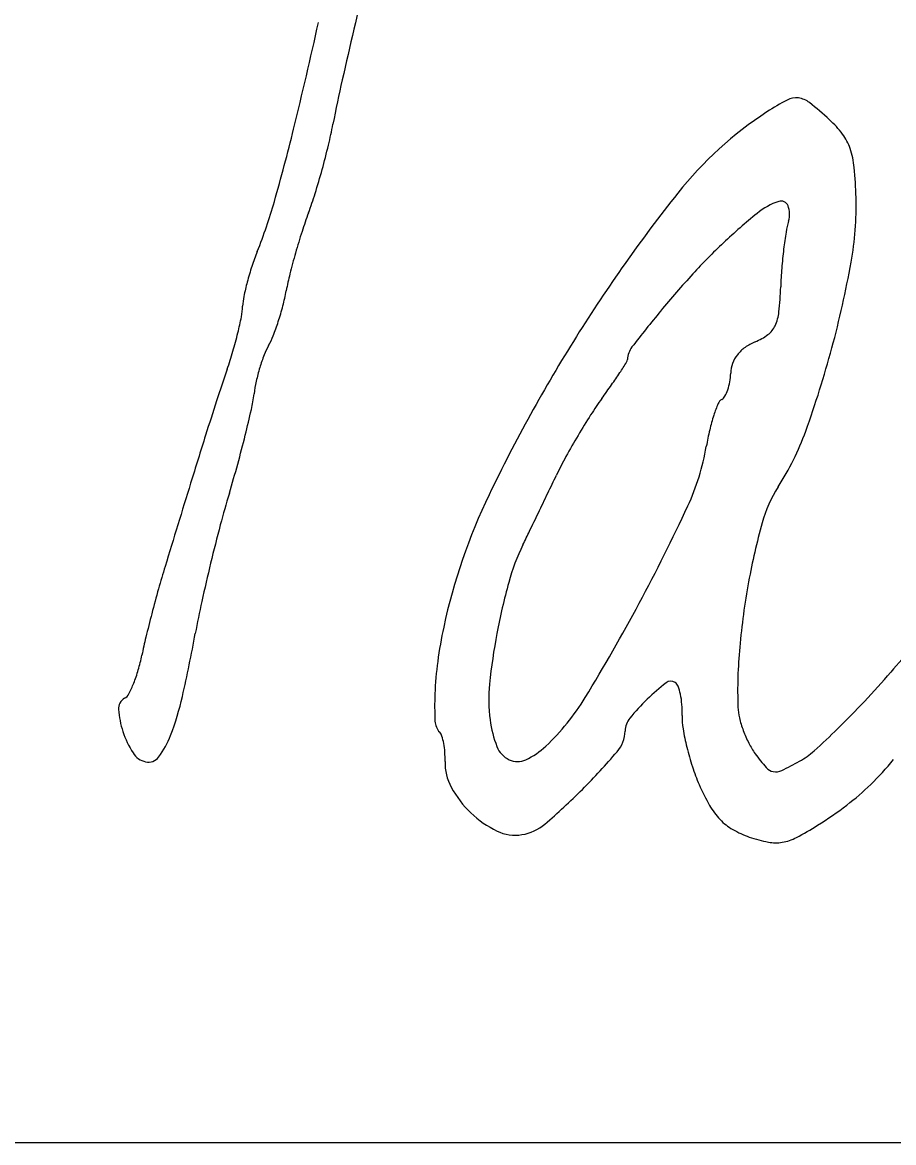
# Model space of a CAD drawing. Extents: x 0 to 34, y 0 to 22.
# Drawn here: x 24.7328 to 24.9148, y 8.9262 to 9.1604 of the extents above; entities that cross this region are included whole.
import ezdxf

# ---------------------------------------------------------------- set-up
doc = ezdxf.new("R2010")
doc.units = 0
doc.layers.add('SH_Data', color=7, linetype='Continuous')
doc.layers.add('SH_Text', color=7, linetype='Continuous')

msp = doc.modelspace()

# ---------------------------------------------------------------- linework, layer by layer
at = {"layer": 'SH_Data'}
msp.add_line((24.527883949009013, 8.926235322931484), (28.027883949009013, 8.926235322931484), dxfattribs=at)
at = {"layer": 'SH_Text'}
for centre, radius, start, end in [((29.598409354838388, 8.047461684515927), 4.923458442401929, 166.82680055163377, 167.07936024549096), ((23.857402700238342, 9.36700485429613), 0.9597543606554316, 346.19953049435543, 347.5661332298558), ((25.02918124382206, 9.095687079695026), 0.2355354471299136, 167.0793587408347, 169.38027993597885), ((24.916338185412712, 9.098867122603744), 0.051137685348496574, 117.72651690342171, 123.16424086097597), ((24.894420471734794, 9.140567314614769), 0.004028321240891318, 82.8131169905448, 117.7265330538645), ((24.894337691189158, 9.139910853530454), 0.004689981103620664, 51.530965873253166, 82.81308177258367), ((24.84904726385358, 9.082909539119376), 0.07749363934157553, 47.483434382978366, 51.53107490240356), ((24.931472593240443, 9.075707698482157), 0.07880371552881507, 123.16420467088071, 141.5917367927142), ((24.37702517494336, 9.239368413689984), 0.4246856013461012, 344.0838250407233, 346.1995834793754), ((24.712392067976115, 9.155085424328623), 0.08677425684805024, 346.41939661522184, 349.38027775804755), ((24.886710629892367, 9.123987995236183), 0.02176242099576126, 36.74521185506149, 47.48351401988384), ((24.895362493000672, 9.130447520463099), 0.0109651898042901, 18.811889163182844, 36.74521713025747), ((24.636420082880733, 9.173437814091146), 0.16493148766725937, 344.5884732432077, 346.41937822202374), ((24.889433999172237, 9.128427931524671), 0.017228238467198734, 5.344543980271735, 18.81186446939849), ((24.638604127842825, 9.172835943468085), 0.1626660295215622, 342.7524626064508, 344.5884092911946), ((24.812491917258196, 9.121229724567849), 0.09450629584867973, 1.525433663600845, 5.3446459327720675), ((24.72210425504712, 9.146912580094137), 0.07523438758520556, 339.48440160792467, 342.7523313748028), ((25.13103682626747, 8.91748790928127), 0.33347877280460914, 141.59170174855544, 147.90272587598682), ((24.68188209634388, 9.152434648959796), 0.10767578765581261, 338.2156934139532, 344.0837903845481), ((24.895391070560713, 9.109309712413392), 0.014379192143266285, 108.5169043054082, 129.22208703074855), ((24.891315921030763, 9.121477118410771), 0.0015474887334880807, 20.867261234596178, 108.51689294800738), ((24.888151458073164, 9.120270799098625), 0.004934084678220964, 343.1822583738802, 20.867259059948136), ((24.840730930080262, 9.12198165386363), 0.06625727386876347, 349.78967766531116, 1.525502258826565), ((24.875144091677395, 9.089645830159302), 0.08816901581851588, 159.48439762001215, 162.16800927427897), ((24.969776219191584, 9.018176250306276), 0.1320161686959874, 129.22208461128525, 133.27866047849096), ((24.909913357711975, 9.113693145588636), 0.017800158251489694, 163.1822733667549, 170.82040929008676), ((24.930701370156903, 9.071774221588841), 0.14653000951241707, 162.16804870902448, 164.00239121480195), ((24.97873712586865, 9.10257124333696), 0.08751678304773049, 170.82038247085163, 173.16553146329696), ((24.83101207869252, 9.092834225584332), 0.05292297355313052, 158.21563072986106, 161.79884596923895), ((24.92463236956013, 9.07351418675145), 0.14021651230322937, 164.00238389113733, 165.85208067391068), ((24.962808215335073, 9.025575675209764), 0.12185228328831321, 133.27854411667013, 137.56674730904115), ((24.9898456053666, 9.101239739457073), 0.09870477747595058, 173.1654625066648, 175.5007576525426), ((24.6919450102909, 9.148780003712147), 0.2174373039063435, 344.9473360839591, 349.7897130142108), ((24.8382363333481, 9.090458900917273), 0.0605277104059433, 161.79889151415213, 165.0388665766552), ((24.84249397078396, 9.09421898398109), 0.055508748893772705, 165.85209212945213, 169.5473496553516), ((25.01721284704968, 8.975839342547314), 0.19556501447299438, 137.56671600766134, 140.57525915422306), ((24.980359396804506, 9.101986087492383), 0.08918925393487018, 175.50068941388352, 178.02045626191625), ((24.831532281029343, 9.092250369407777), 0.05358842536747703, 165.03886286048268, 168.32122821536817), ((24.814889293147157, 9.107705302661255), 0.07637965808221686, 354.08621141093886, 358.0204406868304), ((24.790976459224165, 9.100633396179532), 0.012175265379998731, 168.3211778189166, 178.1843965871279), ((24.742114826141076, 9.112737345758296), 0.0465642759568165, 345.561596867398, 349.5473769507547), ((24.765513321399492, 9.101440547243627), 0.013300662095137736, 348.75631913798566, 358.18440342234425), ((24.730002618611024, 9.115855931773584), 0.05907151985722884, 342.226946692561, 345.5615549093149), ((24.70152272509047, 9.114161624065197), 0.07854345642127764, 346.2215050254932, 348.75639611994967), ((25.116387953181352, 8.894304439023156), 0.32395365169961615, 140.57528533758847, 142.27510535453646), ((24.881880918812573, 9.100766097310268), 0.00902959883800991, 335.1450696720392, 354.08620983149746), ((24.7355678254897, 9.114072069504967), 0.05322740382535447, 338.8354687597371, 342.2269021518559), ((24.885644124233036, 9.099022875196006), 0.004882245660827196, 306.76525571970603, 335.14503793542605), ((24.69128056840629, 9.116673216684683), 0.08908906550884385, 343.6715187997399, 346.22153411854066), ((24.771434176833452, 9.100185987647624), 0.01476679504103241, 330.02946840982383, 338.8353897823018), ((25.13396030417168, 8.915654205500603), 0.3369297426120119, 147.9027253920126, 154.32161152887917), ((24.89017863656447, 9.08337789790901), 0.011073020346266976, 112.67978568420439, 125.30507266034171), ((24.881097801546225, 9.105107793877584), 0.012477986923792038, 292.67990957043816, 306.76516106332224), ((24.693021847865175, 9.116163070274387), 0.08727459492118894, 341.0818729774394, 343.6715319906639), ((24.796291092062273, 9.085851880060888), 0.013926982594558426, 150.02946223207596, 158.9692548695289), ((24.863761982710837, 9.08973136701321), 0.004561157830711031, 142.2750857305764, 178.18443389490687), ((24.888182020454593, 9.08619729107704), 0.00761824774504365, 125.30507450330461, 142.0142528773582), ((24.69211933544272, 9.148733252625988), 0.2172568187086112, 340.1365390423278, 344.94730272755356), ((24.81853155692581, 9.077300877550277), 0.03775465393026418, 158.96926585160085, 163.2162303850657), ((24.697117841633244, 9.192868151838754), 0.19218825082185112, 326.6309208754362, 327.4048693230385), ((24.858139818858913, 9.089909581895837), 0.0010638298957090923, 327.4048593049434, 358.18430923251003), ((24.88737426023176, 9.086813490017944), 0.006600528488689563, 160.06132932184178, 178.18438793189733), ((24.887409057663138, 9.086800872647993), 0.0066375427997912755, 142.01416065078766, 160.06137552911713), ((25.251483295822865, 8.924761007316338), 0.5030760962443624, 161.08181305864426, 161.8768461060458), ((24.821092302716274, 9.076528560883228), 0.04042932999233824, 163.21626650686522, 167.39656129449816), ((24.76640754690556, 9.14723350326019), 0.10922088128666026, 325.0212258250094, 326.6309815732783), ((24.867819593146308, 9.087433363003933), 0.012963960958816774, 350.2250396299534, 358.1843472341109), ((24.80809828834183, 9.079433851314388), 0.027114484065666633, 167.3964896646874, 173.03577699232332), ((24.70287574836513, 9.191683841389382), 0.18675875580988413, 323.94408308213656, 325.02123580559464), ((24.869832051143, 9.087086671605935), 0.010921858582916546, 341.17395902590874, 350.2249631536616), ((24.74751343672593, 9.086834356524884), 0.03392068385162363, 347.4108876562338, 353.0357451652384), ((24.908995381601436, 9.04162160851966), 0.06820001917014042, 143.94408896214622, 147.42923715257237), ((24.87802064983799, 9.08308793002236), 0.0017818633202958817, 299.9018792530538, 331.259796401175), ((24.872202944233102, 9.086278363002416), 0.00841696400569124, 331.2596509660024, 341.17388247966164), ((25.418199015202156, 8.870195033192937), 0.6784943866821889, 161.87682214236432, 162.51211611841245), ((24.558986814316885, 9.128937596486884), 0.2270915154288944, 346.02934907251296, 347.41084817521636), ((24.90940240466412, 9.067696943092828), 0.033839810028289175, 157.42892492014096, 161.82388912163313), ((24.879794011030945, 9.080004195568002), 0.0017754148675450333, 119.90189729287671, 157.42896610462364), ((24.976406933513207, 8.998558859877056), 0.14819200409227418, 147.42933004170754, 149.38008962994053), ((24.912653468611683, 9.066629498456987), 0.03726163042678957, 161.8238145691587, 166.72735573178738), ((24.930116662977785, 9.062510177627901), 0.05520409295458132, 166.7273564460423, 170.3797677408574), ((24.841855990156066, 9.094637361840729), 0.05804805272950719, 327.2959880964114, 340.13649985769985), ((26.290963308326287, 8.595218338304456), 1.5935515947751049, 162.5121824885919, 162.88987592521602), ((24.531892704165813, 9.13567811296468), 0.25501149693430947, 344.61784213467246, 346.02936311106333), ((24.978336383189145, 8.997416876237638), 0.15043407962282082, 149.38008795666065, 151.325118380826), ((24.82745779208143, 9.07991093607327), 0.04891905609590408, 335.0902850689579, 350.37974465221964), ((24.529751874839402, 9.136266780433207), 0.2572317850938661, 343.21555213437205, 344.61790613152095), ((24.916249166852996, 9.03137321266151), 0.07966787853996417, 151.32508518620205, 154.45507359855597), ((22.226449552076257, 10.316927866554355), 2.901552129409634, 334.3726364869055, 334.4551424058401), ((37.053901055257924, 5.282042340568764), 12.854899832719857, 162.88995215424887, 162.97108297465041), ((24.913753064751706, 9.048473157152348), 0.027393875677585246, 147.29599930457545, 164.54696078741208), ((24.96861294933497, 9.003896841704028), 0.20115761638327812, 163.2155687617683, 165.18878664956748), ((24.942548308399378, 9.007685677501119), 0.1245424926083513, 154.32161366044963, 167.8126868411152), ((21.148544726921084, 10.833999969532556), 4.097061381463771, 334.3090050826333, 334.3727179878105), ((24.50791345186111, 9.228304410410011), 0.4012388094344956, 331.8438851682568, 335.09027607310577), ((21.428579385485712, 10.699272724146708), 3.7863028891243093, 334.2447391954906, 334.30913964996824), ((25.160346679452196, 8.95319839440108), 0.3994809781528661, 165.18877764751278, 166.3697478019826), ((23.7814829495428, 9.564100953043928), 1.1738767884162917, 334.0907063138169, 334.2447173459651), ((25.024617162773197, 9.017825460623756), 0.14241617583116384, 164.5468856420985, 169.63322806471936), ((24.87898690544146, 9.030961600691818), 0.04626767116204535, 154.09064817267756, 164.51998384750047), ((24.95763720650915, 8.98691831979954), 0.20398266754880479, 162.9711822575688, 164.34099344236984), ((25.158394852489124, 8.95367161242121), 0.39747260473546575, 166.36973804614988, 167.55185408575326), ((25.052392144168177, 8.960357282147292), 0.3023899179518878, 164.341036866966, 165.3608950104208), ((24.95887146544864, 9.00883774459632), 0.1291592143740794, 164.52002260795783, 169.36835563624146), ((25.03479485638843, 9.015963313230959), 0.15276281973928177, 169.6331204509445, 174.81521334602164), ((24.95662758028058, 8.998210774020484), 0.1908478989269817, 167.55184673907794, 169.59816841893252), ((24.508363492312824, 9.228063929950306), 0.4007285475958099, 328.59286292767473, 331.84383657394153), ((25.03285273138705, 8.965461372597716), 0.2821948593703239, 165.36093654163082, 166.39179525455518), ((25.17326714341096, 8.800939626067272), 0.3422093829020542, 136.85873141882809, 139.19173497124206), ((24.438244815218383, 9.093369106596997), 0.3361965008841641, 347.30432402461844, 349.59814125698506), ((24.91047160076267, 9.014613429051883), 0.09172620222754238, 167.81266009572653, 172.3569948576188), ((24.958150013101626, 9.008973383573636), 0.12842512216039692, 169.3684478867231, 174.14347463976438), ((24.85041302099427, 9.009625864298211), 0.0944856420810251, 166.39181017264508, 168.72275129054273), ((24.720236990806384, 9.035583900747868), 0.03825326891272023, 343.9698730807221, 348.7226786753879), ((24.98544963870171, 9.020440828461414), 0.10321487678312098, 174.81519074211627, 181.76716106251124), ((24.89092103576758, 9.017236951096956), 0.07200039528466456, 172.3569812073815, 177.80592880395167), ((24.729385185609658, 9.032955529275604), 0.02873498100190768, 338.0799457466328, 343.96980078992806), ((24.759487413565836, 9.158209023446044), 0.20446701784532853, 316.88115901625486, 319.19170492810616), ((24.733888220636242, 9.03114351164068), 0.023881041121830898, 332.2408872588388, 338.0798969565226), ((24.8624924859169, 9.018785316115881), 0.032265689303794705, 174.14354652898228, 187.47588229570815), ((24.898034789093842, 8.98310587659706), 0.049848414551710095, 128.09092995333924, 134.13606581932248), ((24.86828280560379, 9.021062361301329), 0.0016210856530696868, 56.46691547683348, 128.09094707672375), ((24.868291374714, 9.021075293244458), 0.001605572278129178, 19.98578581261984, 56.4668827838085), ((24.85811514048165, 9.017374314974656), 0.012433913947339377, 11.91198634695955, 19.985745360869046), ((24.755371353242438, 9.016923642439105), 0.002499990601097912, 119.90185115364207, 183.71155410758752), ((24.75296932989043, 9.021100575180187), 0.0023183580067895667, 299.90187089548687, 332.2409760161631), ((24.709875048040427, 9.032176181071), 0.057758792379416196, 338.861094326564, 347.30427471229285), ((24.886251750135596, 9.01741582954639), 0.06732768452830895, 177.8059172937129, 182.63477843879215), ((24.8082811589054, 9.044942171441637), 0.04932538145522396, 313.3857230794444, 328.5928132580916), ((24.894635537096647, 8.986609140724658), 0.044967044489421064, 134.13599796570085, 140.96546612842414), ((24.85453281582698, 9.016618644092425), 0.01609507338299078, 4.2918450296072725, 11.911895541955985), ((24.778488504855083, 9.140416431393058), 0.17843592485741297, 314.3221977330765, 316.88115008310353), ((24.77133564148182, 9.017959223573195), 0.018497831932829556, 183.71150497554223, 198.35217156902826), ((24.84902198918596, 9.016205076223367), 0.021621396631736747, 358.18440332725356, 4.291833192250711), ((24.89299552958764, 9.01758838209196), 0.010716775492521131, 181.76716014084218, 193.85200298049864), ((24.82260858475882, 9.014487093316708), 0.0036171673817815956, 182.63469965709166, 223.18437225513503), ((24.854239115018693, 9.017702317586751), 0.023941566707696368, 187.47598723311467, 201.28495292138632), ((24.86317468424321, 9.01211705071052), 0.004464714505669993, 140.965479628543, 178.18438867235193), ((24.88519740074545, 9.015058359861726), 0.014572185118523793, 178.1843993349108, 189.35166767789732), ((24.90636286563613, 9.020884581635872), 0.024484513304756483, 193.85200196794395, 200.3689003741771), ((24.772977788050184, 9.018503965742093), 0.020227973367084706, 198.35215755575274, 212.39608293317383), ((24.818424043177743, 9.010559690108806), 0.002121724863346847, 17.079171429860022, 43.18445898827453), ((24.85167285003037, 9.012481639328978), 0.0070428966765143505, 319.56688072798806, 358.184454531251), ((24.920261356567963, 9.020832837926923), 0.050108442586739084, 189.35173843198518, 193.80397706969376), ((24.907582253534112, 9.021337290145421), 0.02578522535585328, 200.36884929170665, 206.78361336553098), ((24.79118014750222, 9.127421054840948), 0.16027118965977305, 311.8947418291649, 314.32215864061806), ((24.74576784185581, 9.018298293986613), 0.019276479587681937, 323.44341661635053, 338.8610999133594), ((24.80759612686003, 9.00723289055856), 0.01344918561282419, 10.409558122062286, 17.079195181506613), ((24.804670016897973, 9.006695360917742), 0.016424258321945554, 3.9645086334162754, 10.409501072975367), ((24.831247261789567, 9.020644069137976), 0.015891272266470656, 295.0504247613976, 313.3857335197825), ((24.899304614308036, 9.017158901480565), 0.01651277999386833, 206.78354127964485, 215.7411829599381), ((24.759467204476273, 9.009931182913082), 0.0042270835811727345, 212.39606721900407, 257.2041538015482), ((24.759119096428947, 9.008398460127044), 0.0026553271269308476, 257.20412910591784, 323.4435121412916), ((24.80210974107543, 9.006517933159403), 0.01899067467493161, 358.1843294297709, 3.9644769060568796), ((24.836676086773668, 9.010860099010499), 0.005092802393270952, 201.28502620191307, 244.78233577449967), ((24.751946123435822, 9.09745520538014), 0.13806170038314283, 315.1318179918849, 319.56687435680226), ((24.925795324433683, 9.02219245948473), 0.05580698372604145, 193.80391861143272, 198.15993588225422), ((24.919838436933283, 9.031936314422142), 0.04181119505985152, 215.7411527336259, 220.82589166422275), ((24.88685961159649, 9.02076484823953), 0.016987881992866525, 299.2619407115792, 311.894767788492), ((24.831682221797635, 9.005580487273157), 0.010596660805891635, 178.18434554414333, 208.70176873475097), ((24.836246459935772, 9.009947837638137), 0.004084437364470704, 244.78240741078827, 295.0504456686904), ((24.914632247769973, 9.018530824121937), 0.04405871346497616, 198.15987397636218, 203.36052118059), ((24.8900958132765, 9.00623970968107), 0.002505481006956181, 220.82594711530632, 260.3868156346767), ((24.863864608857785, 9.061805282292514), 0.06403134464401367, 295.5078131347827, 299.26195516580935), ((24.86531677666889, 9.047019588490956), 0.06411026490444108, 314.22254885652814, 320.5450234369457), ((24.89016956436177, 9.006675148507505), 0.0029471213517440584, 260.3868338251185, 295.5077813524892), ((24.841725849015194, 9.011079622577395), 0.022047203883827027, 208.7017847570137, 226.34785063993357), ((24.758635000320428, 9.090797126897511), 0.12862395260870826, 310.37073651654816, 315.1317891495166), ((24.914617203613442, 9.018524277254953), 0.044042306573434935, 203.3604626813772, 209.68156320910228), ((24.872465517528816, 9.039674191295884), 0.05386041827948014, 307.2135438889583, 314.22252788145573), ((24.841156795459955, 9.010483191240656), 0.021222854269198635, 226.347935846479, 244.31953080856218), ((24.889467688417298, 9.004189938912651), 0.01509457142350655, 209.68145847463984, 223.72995031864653), ((24.852997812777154, 9.065309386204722), 0.08604977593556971, 302.27929569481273, 307.21353325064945), ((24.835619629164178, 9.000246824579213), 0.00977114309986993, 279.00655478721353, 310.37076965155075), ((24.88716501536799, 9.0019871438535), 0.0119079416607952, 223.72991954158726, 239.94068357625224), ((24.835772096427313, 8.999284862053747), 0.008797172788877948, 244.319576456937, 279.0065898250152), ((24.890993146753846, 9.008601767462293), 0.019550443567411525, 239.94058042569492, 251.1227102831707), ((24.86507448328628, 9.046190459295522), 0.0634360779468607, 297.6681774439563, 302.2794069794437), ((24.89460653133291, 9.019169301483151), 0.030718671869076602, 251.12273145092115, 258.8123759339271), ((24.89019575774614, 8.996868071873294), 0.007985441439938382, 258.8124951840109, 279.7529296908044), ((24.8898355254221, 8.998963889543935), 0.010111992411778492, 279.7528998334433, 297.6682328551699)]:
    msp.add_arc(centre, radius, start, end, dxfattribs=at)

doc.saveas('drawing.dxf')
